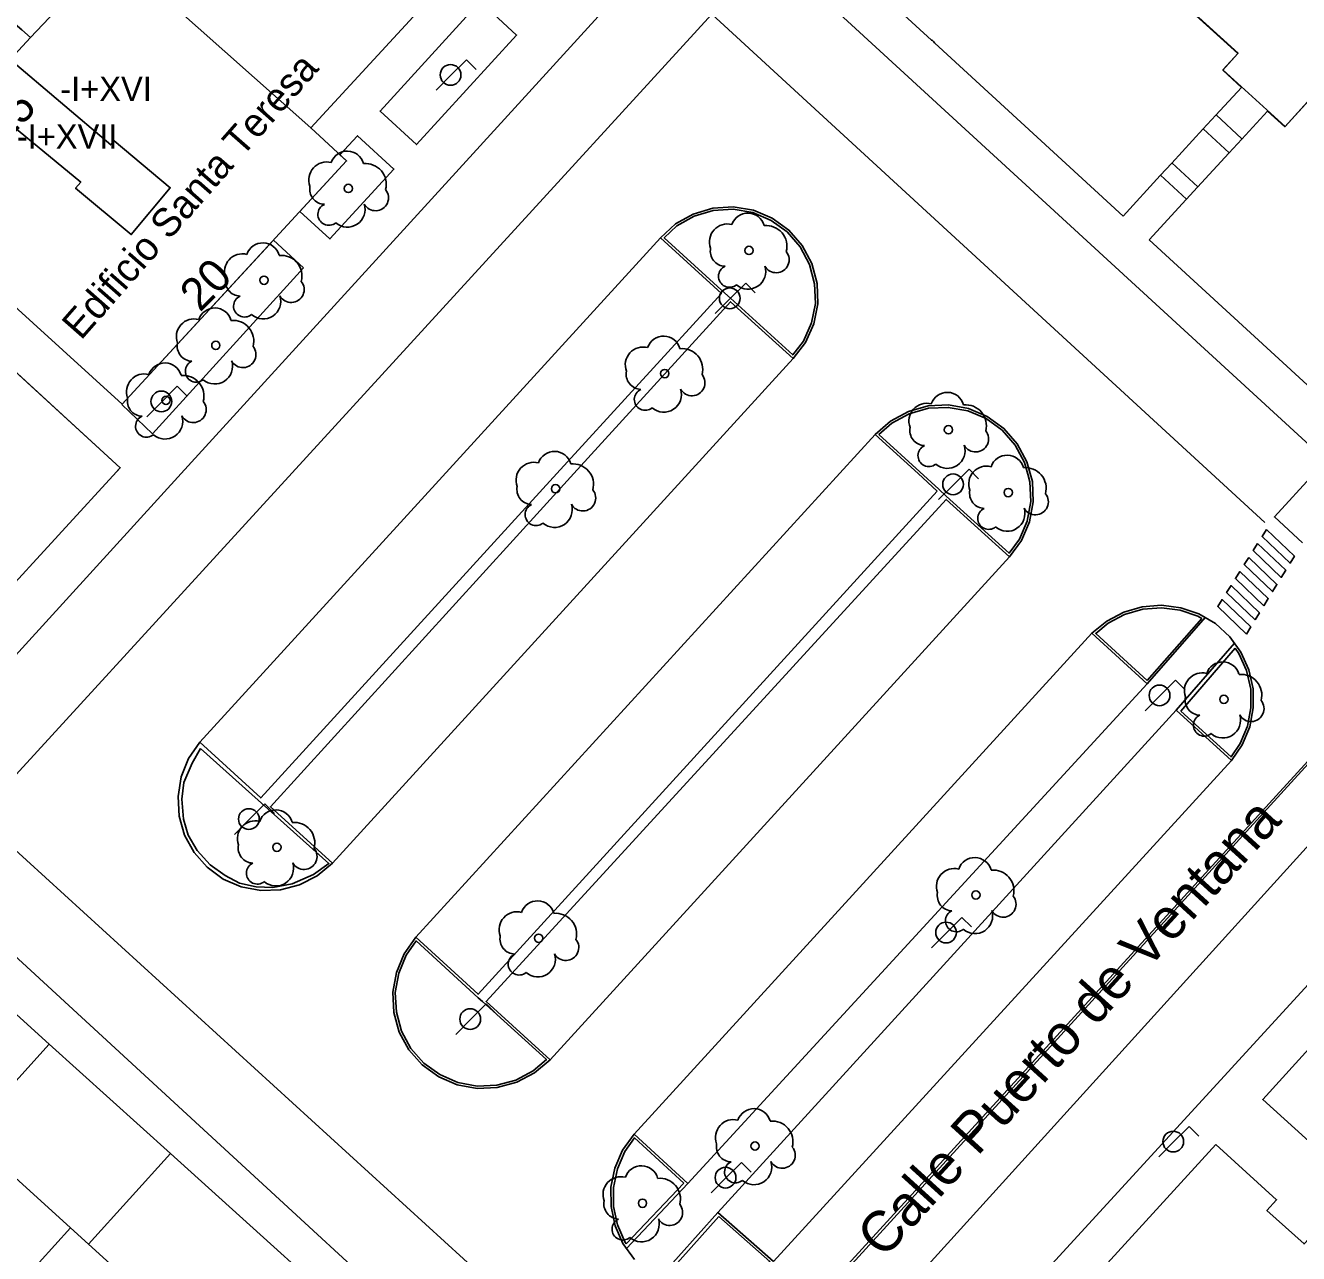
# Model space of a CAD drawing. Extents: x 282771 to 285132, y 4823109 to 4825496.
# Drawn here: x 283795 to 283873.2, y 4823247.6 to 4823323.1 of the extents above; entities that cross this region are included whole.
import ezdxf

# ---------------------------------------------------------------- set-up
doc = ezdxf.new("R2010")
doc.units = 0
for name, color, linetype in [('ACERA-BORDILLO', 7, 'Continuous'), ('ACERA-INTERIOR', 7, 'Continuous'), ('ARBOL', 7, 'Continuous'), ('BORDILLO', 7, 'Continuous'), ('CALLE-EJE', 7, 'Continuous'), ('CALLE-TEXTO', 7, 'Continuous'), ('EDIFICIO', 7, 'Continuous'), ('FAROLA', 7, 'Continuous'), ('MEDIANERA', 7, 'Continuous'), ('NUM-LOCAL', 7, 'Continuous'), ('NUM-PORTAL', 7, 'Continuous'), ('PASO-PEATONES', 7, 'Continuous'), ('SENAL-VIARIA', 7, 'Continuous'), ('TXT-ALTURA-EDIFICIO', 7, 'Continuous'), ('TXT-EDIFICIOS', 7, 'Continuous'), ('ZONA-VERDE', 7, 'Continuous')]:
    doc.layers.add(name, color=color, linetype=linetype)

msp = doc.modelspace()

# ---------------------------------------------------------------- linework, layer by layer
at = {"layer": 'ACERA-BORDILLO'}
for points in [[(283874.871, 4823296.362), (283836.991, 4823331.161), (283804.532, 4823295.562), (283785.182, 4823274.332), (283823.002, 4823239.502)], [(283815.762, 4823200.853), (283909.081, 4823302.722)], [(283873.421, 4823291.312), (283871.691, 4823292.902), (283874.131, 4823295.562)]]:
    msp.add_lwpolyline(points, dxfattribs=at)
at = {"layer": 'ACERA-INTERIOR'}
for points in [[(283753.642, 4823292.532), (283748.978, 4823297.14), (283771.877, 4823322.258), (283782.612, 4823312.582), (283800.792, 4823295.922), (283800.462, 4823295.562)], [(283868.101, 4823317.612), (283869.691, 4823316.142)], [(283867.311, 4823316.742), (283868.901, 4823315.272)], [(283865.391, 4823314.662), (283866.981, 4823313.192)], [(283864.691, 4823313.892), (283866.281, 4823312.422)], [(283863.863, 4823282.652), (283867.44, 4823286.713)], [(283865.65, 4823281.027), (283869.233, 4823285.136)], [(283796.432, 4823260.512), (283803.872, 4823253.782)], [(283835.656, 4823251.948), (283831.897, 4823247.94)], [(283837.494, 4823250.169), (283833.866, 4823246.114)]]:
    msp.add_lwpolyline(points, dxfattribs=at)
at = {"layer": 'ARBOL'}
for centre in [(283814.802, 4823313.082), (283839.412, 4823309.273), (283809.622, 4823307.442), (283806.662, 4823303.442), (283834.241, 4823301.712), (283803.602, 4823300.062), (283851.663, 4823298.258), (283827.531, 4823294.632), (283855.335, 4823294.396), (283868.581, 4823281.692), (283810.412, 4823272.602), (283853.351, 4823269.672), (283826.491, 4823267.012), (283839.783, 4823254.245), (283832.871, 4823250.732)]:
    msp.add_circle(centre, 0.255, dxfattribs=at)
for centre, radius, start, end in [((283814.732, 4823314.342), 1.038, 15.64228, 161.38435), ((283813.472, 4823313.612), 1.097, 75.4318, 200.55608), ((283815.862, 4823313.342), 1.272, 345.03273, 95.79925), ((283813.362, 4823313.042), 0.935, 168.59898, 268.13236), ((283816.472, 4823312.512), 0.797, 208.96246, 38.99103), ((283813.602, 4823311.492), 0.672, 113.73672, 309.4725), ((283814.742, 4823311.792), 1.086, 228.95447, 17.92796), ((283839.342, 4823310.533), 1.038, 15.64228, 161.38435), ((283838.082, 4823309.803), 1.097, 75.4318, 200.55608), ((283840.472, 4823309.533), 1.272, 345.03273, 95.79925), ((283809.552, 4823308.702), 1.038, 15.64228, 161.38435), ((283837.972, 4823309.233), 0.935, 168.59898, 268.13236), ((283841.082, 4823308.703), 0.797, 208.96246, 38.99103), ((283808.292, 4823307.972), 1.097, 75.4318, 200.55608), ((283810.682, 4823307.702), 1.272, 345.03273, 95.79925), ((283838.212, 4823307.683), 0.672, 113.73672, 309.4725), ((283839.352, 4823307.983), 1.086, 228.95447, 17.92796), ((283808.182, 4823307.402), 0.935, 168.59898, 268.13236), ((283811.292, 4823306.872), 0.797, 208.96246, 38.99103), ((283808.422, 4823305.852), 0.672, 113.73672, 309.4725), ((283809.562, 4823306.152), 1.086, 228.95447, 17.92796), ((283806.592, 4823304.702), 1.038, 15.64228, 161.38435), ((283805.332, 4823303.972), 1.097, 75.4318, 200.55608), ((283807.722, 4823303.702), 1.272, 345.03273, 95.79925), ((283834.171, 4823302.972), 1.038, 15.64228, 161.38435), ((283805.222, 4823303.402), 0.935, 168.59898, 268.13236), ((283808.332, 4823302.872), 0.797, 208.96246, 38.99103), ((283832.911, 4823302.242), 1.097, 75.4318, 200.55608), ((283835.301, 4823301.972), 1.272, 345.03273, 95.79925), ((283803.532, 4823301.322), 1.038, 15.64228, 161.38435), ((283805.462, 4823301.852), 0.672, 113.73672, 309.4725), ((283806.602, 4823302.152), 1.086, 228.95447, 17.92796), ((283802.272, 4823300.592), 1.097, 75.4318, 200.55608), ((283804.662, 4823300.322), 1.272, 345.03273, 95.79925), ((283832.801, 4823301.672), 0.935, 168.59898, 268.13236), ((283835.911, 4823301.142), 0.797, 208.96246, 38.99103), ((283833.041, 4823300.122), 0.672, 113.73672, 309.4725), ((283834.181, 4823300.422), 1.086, 228.95447, 17.92796), ((283851.593, 4823299.518), 1.038, 15.64228, 161.38435), ((283802.162, 4823300.022), 0.935, 168.59898, 268.13236), ((283805.272, 4823299.492), 0.797, 208.96246, 38.99103), ((283850.333, 4823298.788), 1.097, 75.4318, 200.55608), ((283852.723, 4823298.518), 1.272, 345.03273, 95.79925), ((283802.402, 4823298.472), 0.672, 113.73672, 309.4725), ((283803.542, 4823298.772), 1.086, 228.95447, 17.92796), ((283850.224, 4823298.218), 0.935, 168.59898, 268.13236), ((283853.333, 4823297.688), 0.797, 208.96246, 38.99103), ((283827.461, 4823295.892), 1.038, 15.64228, 161.38435), ((283850.463, 4823296.668), 0.672, 113.73672, 309.4725), ((283851.603, 4823296.968), 1.086, 228.95447, 17.92796), ((283855.265, 4823295.656), 1.038, 15.64228, 161.38435), ((283826.201, 4823295.162), 1.097, 75.4318, 200.55608), ((283828.591, 4823294.892), 1.272, 345.03273, 95.79925), ((283854.005, 4823294.926), 1.097, 75.4318, 200.55608), ((283856.395, 4823294.656), 1.272, 345.03273, 95.79925), ((283826.091, 4823294.592), 0.935, 168.59898, 268.13236), ((283829.201, 4823294.062), 0.797, 208.96246, 38.99103), ((283853.895, 4823294.356), 0.935, 168.59898, 268.13236), ((283857.005, 4823293.826), 0.797, 208.96246, 38.99103), ((283826.331, 4823293.042), 0.672, 113.73672, 309.4725), ((283827.471, 4823293.342), 1.086, 228.95447, 17.92796), ((283855.275, 4823293.106), 1.086, 228.95447, 17.92796), ((283854.135, 4823292.806), 0.672, 113.73672, 309.4725), ((283867.251, 4823282.222), 1.097, 75.4318, 200.55608), ((283868.511, 4823282.952), 1.038, 15.64228, 161.38435), ((283869.641, 4823281.952), 1.272, 345.03273, 95.79925), ((283867.141, 4823281.652), 0.935, 168.59898, 268.13236), ((283870.251, 4823281.122), 0.797, 208.96246, 38.99103), ((283867.381, 4823280.102), 0.672, 113.73672, 309.4725), ((283868.521, 4823280.402), 1.086, 228.95447, 17.92796), ((283810.342, 4823273.862), 1.038, 15.64228, 161.38435), ((283809.082, 4823273.132), 1.097, 75.4318, 200.55608), ((283811.472, 4823272.862), 1.272, 345.03273, 95.79925), ((283808.972, 4823272.562), 0.935, 168.59898, 268.13236), ((283812.082, 4823272.032), 0.797, 208.96246, 38.99103), ((283809.212, 4823271.012), 0.672, 113.73672, 309.4725), ((283810.352, 4823271.312), 1.086, 228.95447, 17.92796), ((283853.281, 4823270.932), 1.038, 15.64228, 161.38435), ((283852.021, 4823270.202), 1.097, 75.4318, 200.55608), ((283854.411, 4823269.932), 1.272, 345.03273, 95.79925), ((283826.421, 4823268.272), 1.038, 15.64228, 161.38435), ((283851.911, 4823269.632), 0.935, 168.59898, 268.13236), ((283855.021, 4823269.102), 0.797, 208.96246, 38.99103), ((283825.162, 4823267.542), 1.097, 75.4318, 200.55608), ((283827.551, 4823267.272), 1.272, 345.03273, 95.79925), ((283852.151, 4823268.082), 0.672, 113.73672, 309.4725), ((283853.291, 4823268.382), 1.086, 228.95447, 17.92796), ((283825.052, 4823266.972), 0.935, 168.59898, 268.13236), ((283828.161, 4823266.442), 0.797, 208.96246, 38.99103), ((283825.292, 4823265.422), 0.672, 113.73672, 309.4725), ((283826.431, 4823265.722), 1.086, 228.95447, 17.92796), ((283839.713, 4823255.505), 1.038, 15.64228, 161.38435), ((283838.453, 4823254.775), 1.097, 75.4318, 200.55608), ((283840.843, 4823254.505), 1.272, 345.03273, 95.79925), ((283838.343, 4823254.205), 0.935, 168.59898, 268.13236), ((283841.453, 4823253.675), 0.797, 208.96246, 38.99103), ((283832.801, 4823251.992), 1.038, 15.64228, 161.38435), ((283838.583, 4823252.655), 0.672, 113.73672, 309.4725), ((283839.723, 4823252.955), 1.086, 228.95447, 17.92796), ((283831.541, 4823251.262), 1.097, 75.4318, 200.55608), ((283833.931, 4823250.992), 1.272, 345.03273, 95.79925), ((283831.431, 4823250.692), 0.935, 168.59898, 268.13236), ((283834.541, 4823250.162), 0.797, 208.96246, 38.99103), ((283831.671, 4823249.142), 0.672, 113.73672, 309.4725), ((283832.811, 4823249.442), 1.086, 228.95447, 17.92796)]:
    msp.add_arc(centre, radius, start, end, dxfattribs=at)
at = {"layer": 'BORDILLO'}
for points in [[(283827.611, 4823295.562), (283809.422, 4823275.632), (283805.682, 4823279.052), (283804.992, 4823278.052), (283804.532, 4823276.922), (283804.342, 4823275.722), (283804.412, 4823274.512), (283804.742, 4823273.342), (283805.332, 4823272.282), (283806.132, 4823271.372), (283807.112, 4823270.652), (283808.222, 4823270.172), (283809.422, 4823269.952), (283810.632, 4823269.992), (283811.802, 4823270.292), (283812.882, 4823270.852), (283813.822, 4823271.632), (283810.012, 4823275.092), (283828.661, 4823295.562), (283838.281, 4823306.122), (283842.121, 4823302.632), (283842.881, 4823303.622), (283843.391, 4823304.772), (283843.641, 4823306.002), (283843.591, 4823307.252), (283843.271, 4823308.462), (283842.681, 4823309.572), (283841.861, 4823310.522), (283840.841, 4823311.252), (283839.681, 4823311.742), (283838.441, 4823311.952), (283837.191, 4823311.872), (283835.991, 4823311.512), (283834.901, 4823310.902), (283833.981, 4823310.052), (283837.721, 4823306.632), (283827.611, 4823295.562)], [(283850.971, 4823294.492), (283822.772, 4823263.572), (283818.952, 4823267.072), (283818.232, 4823266.052), (283817.752, 4823264.912), (283817.532, 4823263.692), (283817.602, 4823262.452), (283817.932, 4823261.252), (283818.522, 4823260.162), (283819.342, 4823259.232), (283820.352, 4823258.502), (283821.492, 4823258.012), (283822.712, 4823257.782), (283823.952, 4823257.832), (283825.152, 4823258.162), (283826.241, 4823258.742), (283827.191, 4823259.552), (283823.262, 4823263.132), (283851.531, 4823293.972), (283855.411, 4823290.442), (283856.151, 4823291.452), (283856.641, 4823292.602), (283856.871, 4823293.832), (283856.821, 4823295.082), (283856.691, 4823295.562), (283856.481, 4823296.292), (283855.891, 4823297.392), (283855.071, 4823298.342), (283854.051, 4823299.072), (283852.901, 4823299.562), (283851.661, 4823299.782), (283850.411, 4823299.722), (283849.201, 4823299.382), (283848.101, 4823298.792), (283847.171, 4823297.962), (283849.801, 4823295.562), (283850.971, 4823294.492)], [(283840.921, 4823247.152), (283837.494, 4823250.169), (283865.65, 4823281.027), (283869.051, 4823277.932), (283869.711, 4823278.902), (283870.171, 4823280.002), (283870.391, 4823281.162), (283870.381, 4823282.342), (283870.121, 4823283.502), (283869.631, 4823284.582), (283868.941, 4823285.542), (283868.071, 4823286.342), (283867.051, 4823286.942), (283865.931, 4823287.322), (283864.751, 4823287.472), (283863.571, 4823287.382), (283862.431, 4823287.052), (283861.391, 4823286.502), (283860.481, 4823285.752), (283863.863, 4823282.652), (283835.656, 4823251.948)], [(283835.656, 4823251.948), (283832.351, 4823254.972), (283831.651, 4823253.992), (283831.181, 4823252.892), (283830.931, 4823251.722), (283830.941, 4823250.522), (283831.191, 4823249.352), (283831.671, 4823248.252), (283832.371, 4823247.282)]]:
    msp.add_lwpolyline(points, dxfattribs=at)
at = {"layer": 'CALLE-EJE'}
msp.add_lwpolyline([(283796.312, 4823192.833), (283855.611, 4823257.812), (283918.081, 4823326.402)], dxfattribs=at)
at = {"layer": 'EDIFICIO'}
for points in [[(283884.491, 4823330.371), (283891.081, 4823324.361), (283896.151, 4823319.742), (283891.081, 4823314.242), (283886.401, 4823309.162), (283874.891, 4823319.692), (283872.341, 4823316.882), (283868.521, 4823320.371), (283869.451, 4823321.391), (283860.411, 4823329.621), (283859.521, 4823328.641), (283855.531, 4823332.251), (283858.071, 4823335.101), (283846.721, 4823345.511), (283856.381, 4823356.021), (283867.911, 4823345.491), (283884.491, 4823330.371)], [(283794.742, 4823322.821), (283786.622, 4823329.771), (283807.672, 4823352.921), (283828.471, 4823334.161), (283812.492, 4823316.801), (283814.692, 4823314.772), (283800.912, 4823299.832), (283786.542, 4823312.892), (283795.272, 4823322.351), (283794.742, 4823322.821)], [(283877.751, 4823250.952), (283870.971, 4823257.112), (283891.081, 4823279.272), (283905.861, 4823295.562), (283907.031, 4823296.852), (283908.451, 4823295.562), (283913.811, 4823290.692), (283891.081, 4823265.642), (283877.751, 4823250.952)], [(283796.432, 4823260.512), (283791.402, 4823254.952), (283798.842, 4823248.222), (283803.872, 4823253.782), (283818.072, 4823240.962), (283798.912, 4823220.132), (283791.392, 4823226.942), (283788.452, 4823223.742), (283780.992, 4823230.602), (283777.722, 4823233.612), (283775.052, 4823236.092), (283771.402, 4823231.842), (283758.302, 4823243.812), (283783.892, 4823271.862), (283796.432, 4823260.512)]]:
    msp.add_lwpolyline(points, dxfattribs=at)
at = {"layer": 'FAROLA'}
for p, q in [((283822.061, 4823320.989), (283821.121, 4823320.059)), ((283822.651, 4823320.399), (283822.061, 4823320.989)), ((283821.121, 4823320.059), (283820.191, 4823319.119)), ((283839.211, 4823307.263), (283838.271, 4823306.333)), ((283839.801, 4823306.673), (283839.211, 4823307.263)), ((283838.271, 4823306.333), (283837.341, 4823305.393)), ((283804.296, 4823300.925), (283803.356, 4823299.996)), ((283804.886, 4823300.335), (283804.296, 4823300.925)), ((283803.356, 4823299.996), (283802.426, 4823299.056)), ((283852.927, 4823295.832), (283851.987, 4823294.902)), ((283853.517, 4823295.242), (283852.927, 4823295.832)), ((283851.987, 4823294.902), (283851.057, 4823293.962)), ((283865.609, 4823282.865), (283864.669, 4823281.935)), ((283866.199, 4823282.275), (283865.609, 4823282.865)), ((283864.669, 4823281.935), (283863.739, 4823280.995)), ((283809.672, 4823275.266), (283808.732, 4823274.336)), ((283810.262, 4823274.676), (283809.672, 4823275.266)), ((283808.732, 4823274.336), (283807.802, 4823273.396)), ((283852.496, 4823268.295), (283851.556, 4823267.365)), ((283853.086, 4823267.705), (283852.496, 4823268.295)), ((283851.556, 4823267.365), (283850.626, 4823266.425)), ((283823.267, 4823262.974), (283822.327, 4823262.044)), ((283823.857, 4823262.384), (283823.267, 4823262.974)), ((283822.327, 4823262.044), (283821.397, 4823261.104)), ((283866.452, 4823255.448), (283865.512, 4823254.518)), ((283867.042, 4823254.858), (283866.452, 4823255.448)), ((283865.512, 4823254.518), (283864.582, 4823253.578)), ((283838.951, 4823253.233), (283838.011, 4823252.303)), ((283839.541, 4823252.643), (283838.951, 4823253.233)), ((283838.011, 4823252.303), (283837.081, 4823251.363))]:
    msp.add_line(p, q, dxfattribs=at)
for centre, radius in [((283821.081, 4823320.059), 0.637), ((283838.231, 4823306.333), 0.637), ((283803.316, 4823299.996), 0.637), ((283851.947, 4823294.902), 0.637), ((283864.629, 4823281.935), 0.637), ((283808.692, 4823274.336), 0.637), ((283851.516, 4823267.365), 0.637), ((283822.287, 4823262.044), 0.637), ((283865.472, 4823254.518), 0.638), ((283837.971, 4823252.303), 0.637)]:
    msp.add_circle(centre, radius, dxfattribs=at)
at = {"layer": 'MEDIANERA'}
for points in [[(283795.272, 4823322.351), (283800.302, 4823327.661), (283812.492, 4823316.801)], [(283794.032, 4823321.001), (283800.212, 4823315.761), (283800.412, 4823316.001), (283803.862, 4823313.122), (283801.462, 4823310.252), (283798.052, 4823313.092), (283798.362, 4823313.472), (283791.942, 4823318.751)], [(283797.729, 4823249.229), (283793.892, 4823244.962), (283784.972, 4823235.042)], [(283801.252, 4823237.942), (283805.252, 4823242.402), (283798.842, 4823248.222)]]:
    msp.add_lwpolyline(points, dxfattribs=at)
at = {"layer": 'PASO-PEATONES'}
for points in [[(283871.203, 4823292.132), (283872.916, 4823290.493), (283872.648, 4823290.057), (283870.93, 4823291.701)], [(283870.657, 4823291.27), (283872.38, 4823289.622), (283872.111, 4823289.187), (283870.384, 4823290.839)], [(283870.111, 4823290.408), (283871.843, 4823288.751), (283871.575, 4823288.316), (283869.838, 4823289.977)], [(283871.038, 4823287.446), (283869.292, 4823289.116), (283869.565, 4823289.547), (283871.306, 4823287.881)], [(283870.502, 4823286.575), (283868.747, 4823288.254), (283869.02, 4823288.685), (283870.77, 4823287.01)], [(283869.965, 4823285.704), (283868.201, 4823287.393), (283868.474, 4823287.823), (283870.233, 4823286.14)]]:
    msp.add_lwpolyline(points, close=True, dxfattribs=at)
at = {"layer": 'SENAL-VIARIA'}
for points in [[(283871.096, 4823292.558), (283837.136, 4823323.785), (283792.822, 4823275.372)], [(283805.682, 4823279.052), (283833.981, 4823310.052)], [(283811.505, 4823204.011), (283904.606, 4823306.733)], [(283899.191, 4823305.74), (283810.501, 4823208.666)], [(283842.121, 4823302.632), (283813.822, 4823271.632)], [(283847.171, 4823297.962), (283818.952, 4823267.072)], [(283855.411, 4823290.442), (283827.191, 4823259.552)], [(283860.481, 4823285.752), (283832.351, 4823254.972)], [(283869.051, 4823277.932), (283840.921, 4823247.152)], [(283792.672, 4823273.932), (283826.552, 4823243.052)]]:
    msp.add_lwpolyline(points, dxfattribs=at)
at = {"layer": 'ZONA-VERDE'}
for p, q in [((283850.627, 4823322.199), (283838.789, 4823333.089)), ((283860.399, 4823329.6), (283869.439, 4823321.37)), ((283850.681, 4823322.167), (283850.627, 4823322.199)), ((283850.731, 4823322.128), (283850.681, 4823322.167)), ((283850.776, 4823322.083), (283850.731, 4823322.128)), ((283850.815, 4823322.033), (283850.776, 4823322.083)), ((283850.826, 4823322.016), (283850.815, 4823322.033)), ((283862.388, 4823311.379), (283850.826, 4823322.016)), ((283869.439, 4823321.37), (283868.509, 4823320.35)), ((283868.509, 4823320.35), (283869.663, 4823319.295)), ((283869.659, 4823319.29), (283868.093, 4823317.586)), ((283869.663, 4823319.295), (283869.659, 4823319.29)), ((283872.328, 4823316.86), (283874.879, 4823319.67)), ((283869.683, 4823316.115), (283871.258, 4823317.83)), ((283871.258, 4823317.83), (283871.262, 4823317.834)), ((283871.262, 4823317.834), (283872.328, 4823316.86)), ((283868.093, 4823317.586), (283867.297, 4823316.72)), ((283867.297, 4823316.72), (283865.382, 4823314.636)), ((283868.888, 4823315.25), (283869.683, 4823316.115)), ((283865.382, 4823314.636), (283864.678, 4823313.87)), ((283866.972, 4823313.166), (283868.888, 4823315.25)), ((283864.678, 4823313.87), (283862.388, 4823311.379)), ((283866.268, 4823312.4), (283866.972, 4823313.166)), ((283863.988, 4823309.919), (283866.268, 4823312.4)), ((283800.898, 4823299.809), (283810.211, 4823309.906)), ((283810.211, 4823309.906), (283812.048, 4823308.209)), ((283876.518, 4823298.429), (283863.988, 4823309.919)), ((283812.048, 4823308.209), (283802.768, 4823297.999)), ((283837.933, 4823306.641), (283838.271, 4823306.333)), ((283790.451, 4823305.398), (283800.792, 4823295.922)), ((283802.768, 4823297.999), (283800.898, 4823299.809)), ((283800.792, 4823295.922), (283777.092, 4823270.062)), ((283851.072, 4823294.602), (283851.522, 4823294.183)), ((283863.875, 4823282.845), (283867.238, 4823286.658)), ((283869.267, 4823284.831), (283865.947, 4823280.959)), ((283823.049, 4823263.122), (283822.781, 4823263.36)), ((283868.09, 4823254.338), (283858.346, 4823243.676)), ((283831.869, 4823248.235), (283835.42, 4823251.961)), ((283837.562, 4823249.909), (283834.157, 4823246.116))]:
    msp.add_line(p, q, dxfattribs=at)
for points in [[(283822.903, 4823324.566), (283816.75, 4823317.835), (283818.982, 4823315.782), (283825.141, 4823322.511), (283822.903, 4823324.566)], [(283814.289, 4823315.143), (283814.692, 4823314.772), (283811.832, 4823311.671), (283813.672, 4823309.982), (283817.602, 4823314.272), (283815.368, 4823316.322), (283814.289, 4823315.143)], [(283838.271, 4823306.333), (283842.102, 4823302.852), (283842.751, 4823303.699), (283843.248, 4823304.818), (283843.491, 4823306.014), (283843.442, 4823307.229), (283843.131, 4823308.406), (283842.557, 4823309.486), (283841.759, 4823310.41), (283840.768, 4823311.12), (283839.639, 4823311.597), (283838.434, 4823311.801), (283837.218, 4823311.723), (283836.05, 4823311.373), (283834.99, 4823310.779), (283834.203, 4823310.052), (283837.933, 4823306.641)], [(283851.522, 4823294.183), (283855.389, 4823290.665), (283856.02, 4823291.526), (283856.497, 4823292.645), (283856.721, 4823293.843), (283856.672, 4823295.059), (283856.547, 4823295.521), (283856.341, 4823296.235), (283855.767, 4823297.306), (283854.969, 4823298.23), (283853.977, 4823298.94), (283852.858, 4823299.417), (283851.652, 4823299.631), (283850.435, 4823299.573), (283849.258, 4823299.242), (283848.188, 4823298.668), (283847.395, 4823297.96), (283849.902, 4823295.672), (283851.072, 4823294.602)], [(283867.238, 4823286.658), (283866.988, 4823286.805), (283865.897, 4823287.175), (283864.747, 4823287.321), (283863.598, 4823287.233), (283862.488, 4823286.912), (283861.475, 4823286.376), (283860.71, 4823285.746), (283863.875, 4823282.845)], [(283865.947, 4823280.959), (283869.024, 4823278.159), (283869.579, 4823278.974), (283870.027, 4823280.045), (283870.241, 4823281.175), (283870.231, 4823282.325), (283869.978, 4823283.454), (283869.501, 4823284.506), (283869.267, 4823284.831)], [(283822.781, 4823263.36), (283818.976, 4823266.846), (283818.364, 4823265.979), (283817.896, 4823264.869), (283817.682, 4823263.683), (283817.75, 4823262.476), (283818.072, 4823261.308), (283818.645, 4823260.248), (283819.443, 4823259.344), (283820.426, 4823258.633), (283821.536, 4823258.156), (283822.723, 4823257.933), (283823.928, 4823257.981), (283825.096, 4823258.302), (283826.157, 4823258.867), (283826.965, 4823259.556), (283823.049, 4823263.122)], [(283835.42, 4823251.961), (283832.375, 4823254.747), (283831.783, 4823253.918), (283831.325, 4823252.847), (283831.082, 4823251.707), (283831.091, 4823250.539), (283831.335, 4823249.398), (283831.802, 4823248.327), (283831.869, 4823248.235)], [(283904.852, 4823220.741), (283887.11, 4823236.992), (283886.555, 4823236.393), (283884.57, 4823238.147), (283885.143, 4823238.765), (283874.083, 4823248.846), (283873.512, 4823248.231), (283871.222, 4823250.279), (283871.824, 4823250.94), (283868.09, 4823254.338)], [(283834.157, 4823246.116), (283834.354, 4823245.999), (283835.464, 4823245.629), (283836.624, 4823245.493), (283837.783, 4823245.59), (283838.893, 4823245.931), (283839.926, 4823246.496), (283840.693, 4823247.154), (283837.562, 4823249.909)]]:
    msp.add_lwpolyline(points, dxfattribs=at)
msp.add_lwpolyline([(283805.73, 4823278.666), (283813.61, 4823271.604), (283812.66, 4823270.937), (283811.351, 4823270.346), (283810.171, 4823270.141), (283809.144, 4823270.166), (283808.117, 4823270.398), (283807.245, 4823270.86), (283806.321, 4823271.527), (283805.525, 4823272.4), (283804.96, 4823273.35), (283804.678, 4823274.326), (283804.575, 4823275.559), (283804.704, 4823276.586), (283805.217, 4823277.767)], close=True, dxfattribs=at)

# ---------------------------------------------------------------- texts
at = {"layer": 'CALLE-TEXTO'}
msp.add_text('Calle Puerto de Ventana', height=2.5, rotation=47.67362, dxfattribs=at).set_placement((283847.688, 4823247.256))
at = {"layer": 'NUM-LOCAL'}
msp.add_text('20', height=2, rotation=45.51343, dxfattribs=at).set_placement((283805.698, 4823305.437))
at = {"layer": 'NUM-PORTAL'}
msp.add_text('15', height=2, rotation=46.03004, dxfattribs=at).set_placement((283793.682, 4823315.828))
at = {"layer": 'TXT-ALTURA-EDIFICIO'}
for s, p in [('-I+XVI', (283797.105, 4823318.451)), ('-I+XVII', (283794.435, 4823315.531))]:
    msp.add_text(s, height=1.5, rotation=0.00004, dxfattribs=at).set_placement(p)
at = {"layer": 'TXT-EDIFICIOS'}
msp.add_text('Edificio Santa Teresa', height=1.75, rotation=48.69101, dxfattribs=at).set_placement((283798.38, 4823303.708))

doc.saveas('drawing.dxf')
